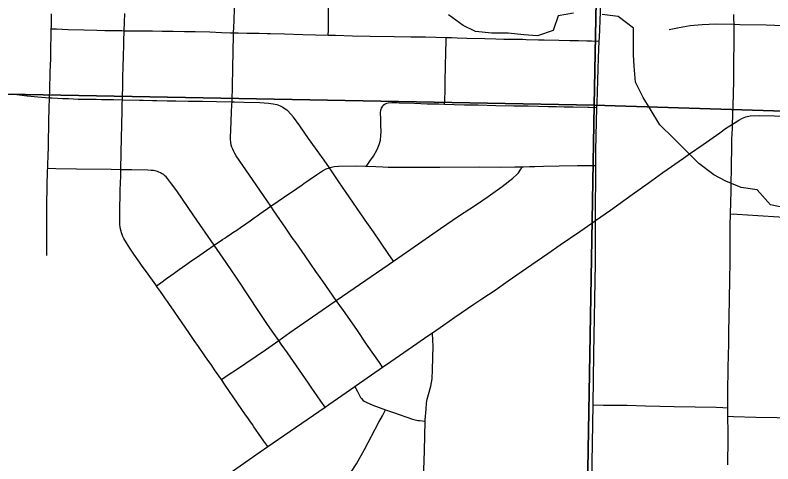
# Model space of a CAD drawing. Extents: x 0 to 34, y 0 to 22.
# Drawn here: x 7.145 to 7.793, y 19.148 to 19.532 of the extents above; entities that cross this region are included whole.
import ezdxf

# ---------------------------------------------------------------- set-up
doc = ezdxf.new("R2010")
doc.units = 0
for name, color, linetype in [('GM_X_City_Street', 7, 'Continuous'), ('GM_X_County_Road', 7, 'Continuous'), ('GM_X_Minor_River', 7, 'Continuous'), ('GM_X_Section', 7, 'Continuous')]:
    doc.layers.add(name, color=color, linetype=linetype)

msp = doc.modelspace()

# ---------------------------------------------------------------- linework, layer by layer
at = {"layer": 'GM_X_City_Street'}
for points in [[(7.41265, 19.51473), (7.41277, 19.51912), (7.41293, 19.52517), (7.41295, 19.52952), (7.41317, 19.54696), (7.41336, 19.5569), (7.41358, 19.57374), (7.41364, 19.57927), (7.41379, 19.59235), (7.41388, 19.6054), (7.41421, 19.62199), (7.41431, 19.63635), (7.41438, 19.64037), (7.41462, 19.65303), (7.41494, 19.66462), (7.41516, 19.67291), (7.41544, 19.68066), (7.4158, 19.69379), (7.41605, 19.70368), (7.41621, 19.71059)], [(7.17225, 19.32644), (7.17215, 19.33066), (7.17215, 19.33386), (7.17205, 19.33958), (7.17213, 19.34832), (7.17213, 19.35339), (7.17215, 19.3587), (7.17217, 19.37213), (7.17239, 19.38317), (7.17258, 19.3899), (7.17271, 19.39481), (7.17287, 19.39973), (7.1729, 19.4007), (7.17292, 19.40157), (7.17304, 19.40462), (7.17309, 19.40581), (7.17313, 19.40704), (7.1732, 19.40883), (7.17324, 19.40999), (7.1734, 19.41413), (7.17349, 19.41685), (7.17348, 19.41985), (7.17358, 19.42267), (7.17357, 19.42746), (7.17376, 19.43441), (7.17385, 19.44139), (7.17413, 19.45194), (7.17445, 19.46126), (7.17468, 19.4676), (7.17499, 19.48322), (7.17548, 19.49485), (7.17565, 19.50332), (7.17594, 19.51486), (7.176, 19.52021), (7.17605, 19.52209), (7.17604, 19.52489), (7.17612, 19.52895), (7.17621, 19.53289)], [(7.36107, 19.16309), (7.35777, 19.16772), (7.35309, 19.17428), (7.35113, 19.17706), (7.34911, 19.18009), (7.34784, 19.18186), (7.34569, 19.18501), (7.34386, 19.18767), (7.34209, 19.19032), (7.33526, 19.20031), (7.32466, 19.21565), (7.32132, 19.22044), (7.31552, 19.22877), (7.31307, 19.23241), (7.31166, 19.23438), (7.3099, 19.23682), (7.30717, 19.2407), (7.30173, 19.24872), (7.29813, 19.25384), (7.29408, 19.25983), (7.28415, 19.27417), (7.28206, 19.2772), (7.28035, 19.27972), (7.27707, 19.28446), (7.27529, 19.28705), (7.27365, 19.28945), (7.27188, 19.29197), (7.26927, 19.29566), (7.26688, 19.29904), (7.26598, 19.30037), (7.26524, 19.30144), (7.26239, 19.30529), (7.26018, 19.30839), (7.25734, 19.31236), (7.25373, 19.31729), (7.25126, 19.3207), (7.24646, 19.32746), (7.24298, 19.3327), (7.24016, 19.33715), (7.23799, 19.34091), (7.23715, 19.34267), (7.2365, 19.34433), (7.23602, 19.34577), (7.23558, 19.34729), (7.23519, 19.34905), (7.23488, 19.35095), (7.23466, 19.35268), (7.2345, 19.35543), (7.23443, 19.36086), (7.23455, 19.36839), (7.23461, 19.37085), (7.23473, 19.37388), (7.23486, 19.37837), (7.23491, 19.38273), (7.2351, 19.38797), (7.23533, 19.39478), (7.23547, 19.39967), (7.23572, 19.41464), (7.23644, 19.45004), (7.23665, 19.45623), (7.23673, 19.45956), (7.23707, 19.47409), (7.23725, 19.48023), (7.23743, 19.48641), (7.23773, 19.49754), (7.23797, 19.50551), (7.23808, 19.50968), (7.23834, 19.51857), (7.23875, 19.53314)], [(7.45916, 19.23086), (7.4564, 19.23487), (7.44544, 19.25073), (7.43711, 19.26307), (7.42566, 19.27928), (7.41958, 19.28792), (7.40803, 19.30438), (7.40212, 19.31286), (7.39788, 19.31899), (7.39294, 19.32613), (7.38513, 19.33731), (7.38224, 19.34133), (7.37657, 19.34972), (7.36617, 19.36472), (7.3636, 19.36851), (7.35736, 19.37774), (7.34527, 19.39507), (7.33408, 19.41157), (7.33283, 19.41367), (7.33191, 19.41543), (7.33101, 19.41723), (7.33035, 19.41895), (7.32979, 19.42082), (7.32938, 19.4234), (7.32927, 19.4256), (7.32926, 19.42785), (7.32946, 19.43331), (7.32971, 19.44153), (7.33001, 19.44862), (7.33034, 19.45543), (7.33043, 19.45775), (7.3309, 19.47204), (7.33116, 19.48557), (7.33155, 19.50186), (7.33174, 19.51351), (7.33177, 19.51676), (7.33218, 19.52661), (7.33244, 19.53824)], [(7.75436, 19.14754), (7.75438, 19.1699), (7.75445, 19.17482), (7.75431, 19.18895), (7.75425, 19.19634), (7.75413, 19.20904), (7.75443, 19.23077), (7.7551, 19.25129), (7.75505, 19.2606), (7.75563, 19.28853), (7.75599, 19.30657), (7.75628, 19.32025), (7.75618, 19.34263), (7.75629, 19.35193), (7.75655, 19.36197), (7.75707, 19.38178), (7.75742, 19.4072), (7.75756, 19.41501), (7.75777, 19.4258), (7.75819, 19.43508), (7.75829, 19.43854), (7.75876, 19.45433), (7.75929, 19.4754), (7.75942, 19.48158), (7.75946, 19.48656), (7.75947, 19.4976), (7.75955, 19.50237), (7.75962, 19.51109), (7.75962, 19.5175), (7.75953, 19.52405), (7.75937, 19.52893), (7.7594, 19.5325)], [(7.176, 19.52021), (7.1805, 19.52002), (7.18515, 19.51983), (7.19029, 19.51963), (7.20379, 19.51927), (7.2148, 19.51903), (7.22173, 19.51885), (7.22709, 19.51879), (7.23259, 19.51867), (7.23638, 19.51861), (7.23834, 19.51857), (7.24242, 19.51848), (7.24608, 19.51839), (7.24925, 19.5184), (7.25578, 19.5183), (7.2625, 19.5183), (7.27062, 19.51821), (7.28021, 19.51802), (7.2897, 19.51783), (7.29881, 19.51784), (7.31146, 19.51745), (7.32156, 19.51715), (7.3289, 19.51684), (7.33177, 19.51676), (7.33567, 19.51664), (7.34311, 19.51648), (7.3468, 19.5164), (7.3499, 19.51637), (7.3536, 19.51635), (7.36042, 19.51627), (7.36347, 19.5162), (7.37523, 19.51583), (7.39083, 19.51537), (7.41265, 19.51473), (7.4188, 19.51463), (7.43343, 19.51419), (7.44863, 19.51399), (7.46914, 19.51368), (7.48318, 19.51336), (7.49579, 19.51328), (7.51353, 19.51287), (7.51805, 19.51276), (7.52298, 19.51257), (7.53103, 19.51225), (7.54654, 19.51189), (7.55584, 19.51159), (7.56266, 19.51138), (7.57072, 19.51128), (7.57877, 19.51118), (7.58186, 19.51112), (7.59241, 19.51084), (7.59737, 19.51072), (7.6098, 19.51041), (7.61912, 19.51022), (7.62158, 19.51016), (7.62651, 19.51005), (7.63364, 19.51), (7.6376, 19.50987), (7.64436, 19.50964)], [(7.70422, 19.51953), (7.71274, 19.52141), (7.72191, 19.52288), (7.73236, 19.52394), (7.74411, 19.52434), (7.75953, 19.52405), (7.76458, 19.52395), (7.78697, 19.52347), (7.80189, 19.52301), (7.82112, 19.52244), (7.82655, 19.52247), (7.82916, 19.52248), (7.83342, 19.52255), (7.84372, 19.52262), (7.85211, 19.52245), (7.87111, 19.52197), (7.8959, 19.52162)], [(7.51215, 19.45574), (7.51228, 19.45932), (7.5125, 19.46766), (7.5126, 19.4761), (7.51292, 19.48762), (7.51327, 19.50086), (7.51345, 19.50911), (7.51353, 19.51287)], [(7.1423, 19.46448), (7.15524, 19.46295), (7.16448, 19.46201), (7.17445, 19.46126), (7.17677, 19.46109), (7.18581, 19.46064), (7.19079, 19.46047), (7.19495, 19.46031), (7.19895, 19.46015), (7.20475, 19.45998), (7.20946, 19.46005), (7.21441, 19.45996), (7.21887, 19.45983), (7.22435, 19.45983), (7.22925, 19.45974), (7.23673, 19.45956), (7.25147, 19.4592), (7.25455, 19.45915), (7.26255, 19.45895), (7.26623, 19.45889), (7.2749, 19.45873), (7.28233, 19.45862), (7.29287, 19.4584), (7.30528, 19.45822), (7.31706, 19.45795), (7.33043, 19.45775), (7.33251, 19.45772), (7.34057, 19.45749), (7.35426, 19.45711), (7.36176, 19.45667), (7.36551, 19.45615), (7.36862, 19.45543), (7.37163, 19.45435), (7.37391, 19.45318), (7.37597, 19.45183), (7.37732, 19.45079), (7.37827, 19.45)], [(7.45934, 19.45412), (7.45967, 19.45481), (7.46089, 19.45571), (7.46168, 19.45612), (7.46269, 19.4565), (7.46385, 19.45681), (7.4671, 19.4572), (7.47011, 19.4572), (7.4716, 19.45709), (7.47326, 19.457), (7.48629, 19.45655), (7.49715, 19.45612), (7.50713, 19.45591), (7.51215, 19.45574), (7.52034, 19.45546), (7.52902, 19.45527), (7.5408, 19.4551), (7.55594, 19.45474), (7.57129, 19.45443), (7.58346, 19.45422), (7.59235, 19.45401), (7.60101, 19.45379), (7.60788, 19.45369), (7.61428, 19.45359), (7.62209, 19.45346), (7.63456, 19.45329), (7.6358, 19.45323), (7.64239, 19.45296)], [(7.46855, 19.32158), (7.46399, 19.32815), (7.45124, 19.34653), (7.44559, 19.3547), (7.44419, 19.35674), (7.4424, 19.35923), (7.441, 19.36126), (7.43678, 19.36738), (7.42795, 19.38013), (7.42176, 19.38944), (7.41372, 19.40144), (7.40934, 19.40796), (7.39584, 19.42653), (7.3885, 19.43711), (7.38298, 19.44465), (7.37827, 19.45)], [(7.44526, 19.40279), (7.44828, 19.40695), (7.45135, 19.41134), (7.45441, 19.41694), (7.45616, 19.42122), (7.45726, 19.42495), (7.45769, 19.4289), (7.4578, 19.43208), (7.45769, 19.438), (7.45757, 19.44503), (7.45742, 19.44654), (7.45746, 19.44842), (7.45767, 19.4505), (7.45822, 19.45236), (7.45934, 19.45412)], [(7.26598, 19.30037), (7.26967, 19.30311), (7.27456, 19.30663), (7.27828, 19.30938), (7.28102, 19.31134), (7.28527, 19.31437), (7.28816, 19.31643), (7.291, 19.31849), (7.29623, 19.32216), (7.30001, 19.32477), (7.30304, 19.32682), (7.30876, 19.33068), (7.31529, 19.33516), (7.3223, 19.33997), (7.32425, 19.34135), (7.32576, 19.34233), (7.3288, 19.34433), (7.33122, 19.34604), (7.33445, 19.34809), (7.33777, 19.35035), (7.34228, 19.35349), (7.34589, 19.35603), (7.34942, 19.35848), (7.35197, 19.36035), (7.35421, 19.36189), (7.3636, 19.36851), (7.36534, 19.36974), (7.3745, 19.37609), (7.38579, 19.38377), (7.39043, 19.38684), (7.39196, 19.38789), (7.40265, 19.39535), (7.40779, 19.39872), (7.41099, 19.40042), (7.41372, 19.40144), (7.41433, 19.40167), (7.41785, 19.40239), (7.42148, 19.4027), (7.43606, 19.40295), (7.44441, 19.40283), (7.44526, 19.40279), (7.45329, 19.40244), (7.45942, 19.40219), (7.46386, 19.40203), (7.46791, 19.40192), (7.47313, 19.4018), (7.48028, 19.40188), (7.48276, 19.40186), (7.4902, 19.40181), (7.4964, 19.40179), (7.50012, 19.40177), (7.50817, 19.40188), (7.54169, 19.40218), (7.55971, 19.40198), (7.57212, 19.40216), (7.57769, 19.40228), (7.57835, 19.40229), (7.57952, 19.40233), (7.58461, 19.40242), (7.58918, 19.40243), (7.59675, 19.40269), (7.61007, 19.40296), (7.62573, 19.40323), (7.63457, 19.40333), (7.64138, 19.40341)], [(7.40992, 19.19686), (7.40637, 19.20191), (7.40327, 19.20643), (7.39867, 19.21292), (7.39572, 19.21729), (7.37781, 19.24324), (7.37253, 19.2507), (7.37034, 19.25387), (7.36626, 19.25982), (7.36089, 19.26744), (7.35622, 19.2743), (7.34163, 19.29625), (7.33846, 19.30107), (7.33393, 19.30778), (7.32532, 19.32053), (7.31529, 19.33516), (7.29788, 19.36033), (7.28317, 19.3816), (7.27795, 19.38884), (7.27539, 19.39231), (7.27426, 19.3936), (7.27313, 19.39457), (7.27222, 19.39533), (7.27124, 19.39601), (7.27018, 19.39661), (7.26935, 19.39706), (7.26799, 19.39774), (7.26671, 19.39819), (7.26474, 19.39872), (7.26346, 19.39894), (7.26135, 19.39909), (7.25841, 19.39924), (7.24467, 19.39953), (7.23547, 19.39967), (7.22702, 19.39982), (7.19759, 19.40024), (7.17979, 19.40061), (7.1729, 19.4007)], [(7.32132, 19.22044), (7.32709, 19.22427), (7.3343, 19.22906), (7.35892, 19.24586), (7.37034, 19.25387), (7.37978, 19.26049), (7.40739, 19.27961), (7.41406, 19.28414), (7.41958, 19.28792), (7.44484, 19.30522), (7.46855, 19.32158), (7.48321, 19.33169), (7.50867, 19.34944), (7.52405, 19.35995), (7.53853, 19.3695), (7.54928, 19.37677), (7.56125, 19.38549), (7.57054, 19.39258), (7.57372, 19.39536), (7.57527, 19.39714), (7.57717, 19.40032), (7.57835, 19.40229)], [(7.75655, 19.36197), (7.76231, 19.36163), (7.77992, 19.36062), (7.79781, 19.35959), (7.80895, 19.35902), (7.81787, 19.35871), (7.82254, 19.35846), (7.82716, 19.35822), (7.84226, 19.35781), (7.85661, 19.358), (7.86695, 19.35815), (7.87125, 19.35825), (7.87722, 19.35827), (7.89382, 19.35835)], [(7.4939, 19.12633), (7.49494, 19.15946), (7.49556, 19.18492), (7.49558, 19.1859), (7.49632, 19.19519), (7.49671, 19.20014), (7.49728, 19.2036), (7.49834, 19.20771), (7.50023, 19.21479), (7.50097, 19.21775), (7.50146, 19.22112), (7.50179, 19.22888), (7.50223, 19.24908), (7.50203, 19.25374), (7.50175, 19.26037)], [(7.43536, 19.21449), (7.4376, 19.21029), (7.44039, 19.20506), (7.44108, 19.2041), (7.44215, 19.20285), (7.44331, 19.20203), (7.44505, 19.20103), (7.45074, 19.19852), (7.46172, 19.19455), (7.46841, 19.19214), (7.48465, 19.18654), (7.48919, 19.18546), (7.49075, 19.18532), (7.49556, 19.18492)], [(7.63909, 19.1987), (7.64786, 19.1986), (7.65835, 19.19849), (7.66822, 19.19837), (7.68389, 19.1979), (7.70849, 19.19737), (7.7443, 19.19671), (7.75003, 19.1965), (7.75425, 19.19634)], [(7.43263, 19.1419), (7.43683, 19.14837), (7.44357, 19.16058), (7.45602, 19.18396), (7.45897, 19.18944), (7.46172, 19.19455)], [(7.75431, 19.18895), (7.75916, 19.1888), (7.77824, 19.18825), (7.81468, 19.1877), (7.8194, 19.18753), (7.83089, 19.18713), (7.85194, 19.18682), (7.86765, 19.18667), (7.87993, 19.18675), (7.88226, 19.18672), (7.88508, 19.18665), (7.88723, 19.18638), (7.88952, 19.18605), (7.89205, 19.18554)]]:
    msp.add_lwpolyline(points, dxfattribs=at)
at = {"layer": 'GM_X_County_Road'}
msp.add_line((7.63797, 19.13076), (7.63909, 19.1987), dxfattribs=at)
for points in [[(7.64436, 19.50964), (7.64449, 19.51276), (7.64549, 19.53451), (7.64607, 19.55047)], [(7.64239, 19.45296), (7.64247, 19.45671), (7.6438, 19.49533), (7.64436, 19.50964)], [(7.64138, 19.40341), (7.64152, 19.41612), (7.64239, 19.45296)], [(7.75829, 19.43854), (7.75959, 19.43946), (7.76372, 19.44211), (7.76685, 19.44383), (7.76969, 19.44491), (7.77345, 19.44568), (7.78101, 19.44604), (7.80709, 19.44545), (7.8245, 19.4448)], [(7.64118, 19.3562), (7.65391, 19.36519), (7.67249, 19.37856), (7.6862, 19.38832), (7.69853, 19.39724), (7.71639, 19.40966), (7.72148, 19.41319), (7.73316, 19.42133), (7.74726, 19.43133), (7.75232, 19.43489), (7.75829, 19.43854)], [(7.64118, 19.3562), (7.64108, 19.36562), (7.64129, 19.39515), (7.64138, 19.40341)], [(7.50175, 19.26037), (7.51114, 19.2668), (7.52088, 19.27376), (7.5372, 19.28479), (7.54406, 19.28939), (7.55524, 19.29689), (7.56652, 19.30475), (7.5777, 19.31243), (7.60043, 19.32824), (7.61098, 19.33565), (7.62767, 19.34694), (7.63804, 19.35399), (7.64118, 19.3562)], [(7.63909, 19.1987), (7.63981, 19.24225), (7.6411, 19.31988), (7.64113, 19.33115), (7.64125, 19.34853), (7.64118, 19.3562)], [(7.45916, 19.23086), (7.46622, 19.23572), (7.4811, 19.24603), (7.4986, 19.25822), (7.50175, 19.26037)], [(7.43536, 19.21449), (7.43655, 19.21531), (7.45916, 19.23086)], [(7.40992, 19.19686), (7.41319, 19.19914), (7.43536, 19.21449)], [(7.36107, 19.16309), (7.38478, 19.17935), (7.40992, 19.19686)], [(7.3186, 19.13357), (7.32408, 19.13734), (7.34789, 19.15405), (7.36107, 19.16309)]]:
    msp.add_lwpolyline(points, dxfattribs=at)
at = {"layer": 'GM_X_Minor_River'}
for points in [[(7.62219, 19.53358), (7.60926, 19.53118), (7.60484, 19.51874), (7.59148, 19.51407), (7.57975, 19.51506), (7.5665, 19.51646), (7.55247, 19.51635), (7.53846, 19.51777), (7.52794, 19.5229), (7.51561, 19.53225)], [(7.8029, 19.36724), (7.79082, 19.36976), (7.77931, 19.38251), (7.7657, 19.38467), (7.75252, 19.38986), (7.74239, 19.39537), (7.72931, 19.40511), (7.70773, 19.42679), (7.69619, 19.43802), (7.68774, 19.45184), (7.68186, 19.46145), (7.67528, 19.47448), (7.67403, 19.48817), (7.67346, 19.49805), (7.67367, 19.50905), (7.67352, 19.52081), (7.66044, 19.53056), (7.64682, 19.53234)]]:
    msp.add_lwpolyline(points, dxfattribs=at)
at = {"layer": 'GM_X_Section'}
for points in [[(6.71507, 20.47188), (7.65944, 20.45935), (7.63985, 19.45485), (6.69788, 19.47262), (6.7143, 20.43816)], [(7.65944, 20.45935), (8.674, 20.43307), (8.64101, 19.4232), (7.63985, 19.45485)], [(6.69788, 19.47262), (7.63985, 19.45485), (7.62229, 18.4397), (6.68531, 18.44295), (6.6975, 19.43966)], [(7.63985, 19.45485), (8.64101, 19.4232), (8.63932, 18.42286), (7.62229, 18.4397)]]:
    msp.add_lwpolyline(points, close=True, dxfattribs=at)

doc.saveas('drawing.dxf')
